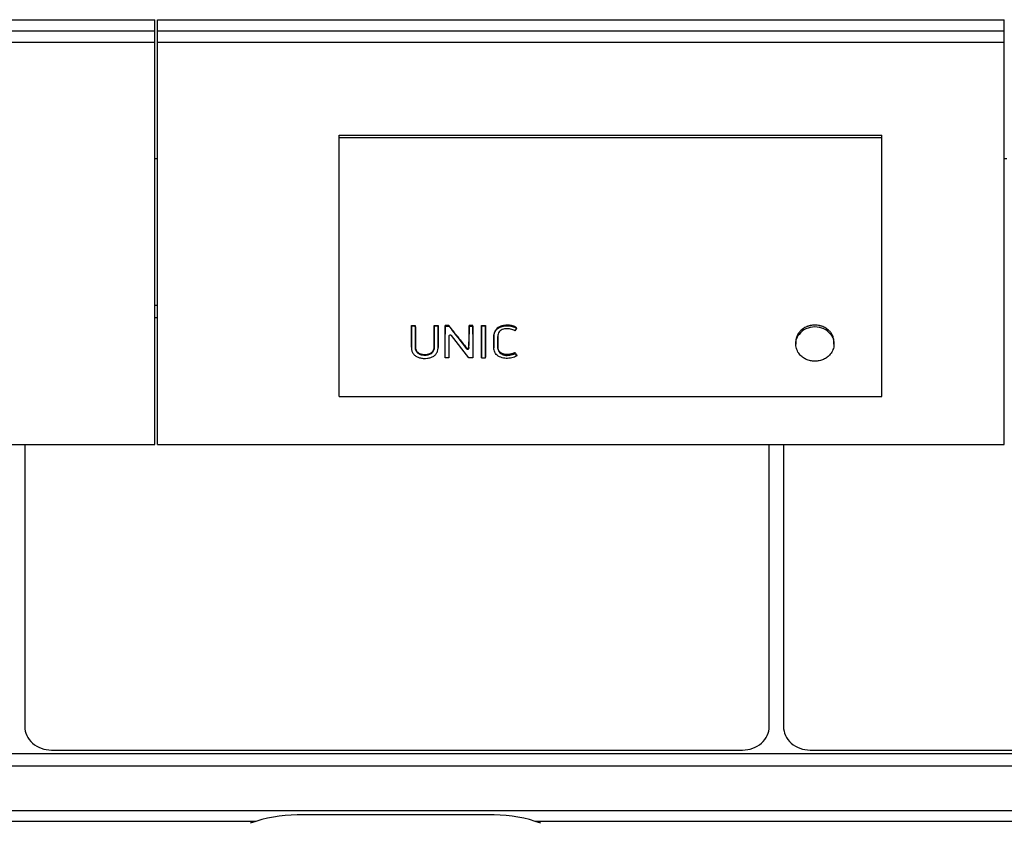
# Model space of a CAD drawing. Header units: inches. Extents: x 0 to 23760, y -13 to 16800.
# Tile 264 of 280: x 20315 to 21042, y 12978 to 13570. Entities that reach past the tile are written whole.
import ezdxf

# ---------------------------------------------------------------- set-up
doc = ezdxf.new("R2010")
doc.units = ezdxf.units.IN
doc.layers.add('1', color=7, linetype='Continuous', true_color=0xffffff)
doc.layers.add('254', color=7, linetype='Continuous', true_color=0xffffff)

msp = doc.modelspace()

# ---------------------------------------------------------------- linework, layer by layer
at = {"layer": '1', "color": 2, "linetype": 'Continuous', "lineweight": 25}
for p, q in [((20550.93, 13485.248), (20951.43, 13485.248)), ((20550.93, 13483.646), (20550.93, 13485.248)), ((20550.93, 13483.646), (20951.43, 13483.646)), ((20550.93, 13292.485), (20550.93, 13483.646)), ((20951.43, 13483.646), (20951.43, 13485.248)), ((20951.43, 13292.485), (20951.43, 13483.646)), ((20414.916, 13468.107), (20416.908, 13468.107)), ((21041.913, 13468.107), (21043.905, 13468.107)), ((20416.921, 13359.651), (20414.921, 13359.651)), ((20416.921, 13350.416), (20414.921, 13350.416)), ((20604.391, 13344.766), (20607.192, 13344.766)), ((20604.391, 13344.325), (20604.391, 13344.766)), ((20607.192, 13344.325), (20604.391, 13344.325)), ((20607.192, 13344.325), (20607.192, 13344.766)), ((20621.155, 13344.766), (20623.956, 13344.766)), ((20621.155, 13344.325), (20621.155, 13344.766)), ((20623.956, 13344.325), (20621.155, 13344.325)), ((20623.956, 13344.325), (20623.956, 13344.766)), ((20632.024, 13344.766), (20629.181, 13344.766)), ((20629.181, 13344.325), (20629.181, 13344.766)), ((20629.181, 13344.325), (20632.024, 13344.325)), ((20632.024, 13344.325), (20632.024, 13344.766)), ((20649.637, 13344.766), (20646.837, 13344.766)), ((20646.837, 13344.325), (20646.837, 13344.766)), ((20646.837, 13344.325), (20649.637, 13344.325)), ((20649.637, 13344.325), (20649.637, 13344.766)), ((20656.11, 13344.766), (20658.911, 13344.766)), ((20656.11, 13344.325), (20656.11, 13344.766)), ((20658.911, 13344.325), (20656.11, 13344.325)), ((20658.911, 13344.325), (20658.911, 13344.766)), ((20681.981, 13342.799), (20681.981, 13343.244)), ((20623.989, 13328.127), (20623.968, 13337.92)), ((20629.133, 13320.874), (20629.168, 13337.92)), ((20631.995, 13336.991), (20632.029, 13320.874)), ((20646.737, 13320.874), (20633.819, 13337.483)), ((20646.804, 13328.132), (20646.825, 13337.92)), ((20649.649, 13337.92), (20649.685, 13320.874)), ((20656.098, 13337.92), (20656.063, 13320.874)), ((20658.959, 13320.874), (20658.923, 13337.92)), ((20604.356, 13328.941), (20604.356, 13328.394)), ((20638.578, 13335.884), (20644.976, 13327.649)), ((20665.174, 13328.848), (20665.174, 13328.3)), ((20668.036, 13329.62), (20668.036, 13330.156)), ((20888.015, 13332.802), (20888.015, 13331.171)), ((20916.208, 13331.171), (20916.208, 13332.801)), ((20623.989, 13328.11), (20623.989, 13328.127)), ((20629.133, 13320.874), (20629.133, 13321.518)), ((20632.029, 13320.874), (20632.029, 13321.518)), ((20649.685, 13320.874), (20649.685, 13321.518)), ((20656.063, 13320.874), (20656.063, 13321.518)), ((20658.959, 13320.874), (20658.959, 13321.518)), ((20680.75, 13324.289), (20680.75, 13324.885)), ((20680.75, 13324.289), (20682.077, 13322.437)), ((20682.077, 13322.437), (20682.077, 13323.059)), ((20632.029, 13320.874), (20629.133, 13320.874)), ((20649.685, 13320.874), (20646.737, 13320.874)), ((20656.063, 13320.874), (20658.959, 13320.874)), ((20550.93, 13292.485), (20951.43, 13292.485)), ((20318.93, 13256.931), (20318.93, 13049.064)), ((20868.406, 13049.064), (20868.406, 13256.931)), ((20878.93, 13256.931), (20878.93, 13049.064)), ((20338.668, 13031.557), (20848.668, 13031.557)), ((20898.668, 13031.557), (21408.668, 13031.557)), ((16930.744, 13029.045), (21692.668, 13029.045)), ((16930.744, 13019.91), (21692.668, 13019.91)), ((16930.744, 12986.999), (21692.668, 12986.999)), ((20665.331, 12983.729), (20520.006, 12983.729)), ((20135.56, 12979.015), (20489.663, 12979.015)), ((20695.585, 12979.015), (21049.688, 12979.015))]:
    msp.add_line(p, q, dxfattribs=at)
at = {"layer": '1', "color": 110, "linetype": 'Continuous', "lineweight": 13}
for p, q in [((20674.794, 13344.635), (20674.794, 13345.075)), ((20604.379, 13337.92), (20604.379, 13338.386)), ((20607.204, 13337.92), (20607.204, 13338.386)), ((20621.143, 13337.92), (20621.143, 13338.386)), ((20623.968, 13337.92), (20623.968, 13338.386)), ((20629.168, 13337.92), (20629.168, 13338.386)), ((20631.995, 13336.991), (20631.995, 13336.993)), ((20638.578, 13335.884), (20638.578, 13336.364)), ((20646.825, 13337.92), (20646.825, 13338.386)), ((20649.649, 13337.92), (20649.649, 13338.386)), ((20656.098, 13337.92), (20656.098, 13338.386)), ((20658.923, 13337.92), (20658.923, 13338.386)), ((20665.215, 13337.663), (20665.215, 13338.131)), ((20890.445, 13339.729), (20890.445, 13338.274)), ((20913.779, 13339.729), (20913.779, 13338.274)), ((20623.989, 13328.127), (20623.989, 13328.676)), ((20646.804, 13328.132), (20646.804, 13328.682)), ((20644.976, 13327.649), (20644.976, 13328.204))]:
    msp.add_line(p, q, dxfattribs=at)
at = {"layer": '1', "color": 2, "linetype": 'Continuous', "lineweight": 25}
for centre, start, end in [((20520.006, 12883.991), 90, 110.300866), ((20665.331, 12883.991), 69.699134, 90)]:
    msp.add_arc(centre, 99.738, start, end, dxfattribs=at)
for centre, major_axis, ratio, start_param, end_param in [((20902.112, 13331.328), (-14.051, 0), 0.8870108, 3.7326986, 5.6920794), ((20623.946, 13936.724), (-1.906, 1196.021), 0.0008995, 2.0947098, 2.1041121), ((20629.191, 13939.55), (1.91, 1199.536), 0.0009005, 4.1711182, 4.1874471), ((20632.997, 13336.983), (-1.001, 0.044), 0.8870641, 3.788573, 6.3244483), ((20631.971, 13939.472), (-1.91, 1199.438), 0.0009005, 2.0965989, 2.1120393), ((20628.714, 13939.922), (-759.054, 1185.869), 0.2418632, 1.9442311, 1.9521172), ((20646.847, 13937.912), (1.908, 1197.495), 0.0008999, 4.1786536, 4.1880413), ((20649.627, 13939.948), (-1.91, 1200.028), 0.0009007, 2.0958834, 2.1122069), ((20656.121, 13939.552), (1.91, 1199.538), 0.0009005, 4.1711176, 4.1874465), ((20658.901, 13940.079), (-1.91, 1200.191), 0.0009007, 2.0959311, 2.1122529), ((20645.803, 13328.14), (-1.001, 0.027), 0.8769779, 0.6237267, 3.1630783), ((20663.191, 13944.835), (-697.9, 1194.948), 0.23382, 1.974962, 1.976728), ((20338.668, 13049.064), (19.738, 0), 0.8870108, 3.1415924, 4.7123892), ((20848.668, 13049.064), (19.738, 0), 0.8870108, 4.7123888, 6.2831855), ((20898.668, 13049.064), (19.738, 0), 0.8870108, 3.1415924, 4.7123892)]:
    msp.add_ellipse(centre, major_axis=major_axis, ratio=ratio, start_param=start_param, end_param=end_param, dxfattribs=at)
for points in [[(20604.379, 13338.386), (20604.383, 13340.509), (20604.387, 13342.636), (20604.391, 13344.766)], [(20607.192, 13344.766), (20607.195, 13342.636), (20607.199, 13340.509), (20607.204, 13338.386)], [(20621.143, 13338.386), (20621.147, 13340.509), (20621.151, 13342.636), (20621.155, 13344.766)], [(20623.956, 13344.766), (20623.96, 13342.636), (20623.963, 13340.509), (20623.968, 13338.386)], [(20629.181, 13344.766), (20629.177, 13342.636), (20629.173, 13340.509), (20629.168, 13338.386)], [(20646.837, 13344.766), (20646.833, 13342.636), (20646.829, 13340.509), (20646.825, 13338.386)], [(20649.649, 13338.386), (20649.645, 13340.509), (20649.641, 13342.636), (20649.637, 13344.766)], [(20656.098, 13338.386), (20656.103, 13340.509), (20656.107, 13342.636), (20656.11, 13344.766)], [(20658.911, 13344.766), (20658.915, 13342.636), (20658.919, 13340.509), (20658.923, 13338.386)], [(20680.63, 13340.96), (20679.686, 13341.557), (20678.628, 13341.933), (20677.509, 13342.188)]]:
    msp.add_open_spline(points, degree=3, dxfattribs=at)
for points, knots in [([(20604.391, 13344.325), (20604.39, 13343.745), (20604.389, 13343.164), (20604.385, 13341.029), (20604.382, 13339.475), (20604.379, 13337.92)], [0, 0, 0, 0, 0.2717687, 0.2717687, 1, 1, 1, 1]), ([(20607.204, 13337.92), (20607.202, 13338.5), (20607.201, 13339.08), (20607.197, 13341.215), (20607.194, 13342.77), (20607.192, 13344.325)], [0, 0, 0, 0, 0.2717687, 0.2717687, 1, 1, 1, 1]), ([(20621.155, 13344.325), (20621.154, 13343.745), (20621.153, 13343.164), (20621.149, 13341.029), (20621.146, 13339.475), (20621.143, 13337.92)], [0, 0, 0, 0, 0.2717687, 0.2717687, 1, 1, 1, 1]), ([(20623.968, 13337.92), (20623.967, 13338.5), (20623.966, 13339.08), (20623.961, 13341.215), (20623.959, 13342.77), (20623.956, 13344.325)], [0, 0, 0, 0, 0.2717687, 0.2717687, 1, 1, 1, 1]), ([(20629.168, 13337.92), (20629.172, 13339.475), (20629.175, 13341.029), (20629.178, 13343.164), (20629.179, 13343.745), (20629.181, 13344.325)], [0, 0, 0, 0, 0.7282313, 0.7282313, 1, 1, 1, 1]), ([(20638.578, 13336.364), (20637.485, 13337.761), (20636.393, 13339.159), (20634.209, 13341.96), (20633.116, 13343.362), (20632.024, 13344.766)], [0, 0, 0, 0, 0.5, 0.5, 1, 1, 1, 1]), ([(20632.024, 13344.325), (20633.089, 13342.954), (20634.153, 13341.582), (20635.965, 13339.249), (20636.711, 13338.288), (20637.831, 13336.846), (20638.205, 13336.365), (20638.578, 13335.884)], [0, 0, 0, 0, 0.4873931, 0.4873931, 0.829131, 0.829131, 1, 1, 1, 1]), ([(20646.825, 13337.92), (20646.828, 13339.475), (20646.831, 13341.029), (20646.834, 13343.164), (20646.836, 13343.745), (20646.837, 13344.325)], [0, 0, 0, 0, 0.7282313, 0.7282313, 1, 1, 1, 1]), ([(20649.637, 13344.325), (20649.64, 13342.77), (20649.643, 13341.215), (20649.647, 13339.08), (20649.648, 13338.5), (20649.649, 13337.92)], [0, 0, 0, 0, 0.7282313, 0.7282313, 1, 1, 1, 1]), ([(20656.11, 13344.325), (20656.109, 13343.745), (20656.108, 13343.164), (20656.104, 13341.029), (20656.102, 13339.475), (20656.098, 13337.92)], [0, 0, 0, 0, 0.2717687, 0.2717687, 1, 1, 1, 1]), ([(20658.923, 13337.92), (20658.922, 13338.5), (20658.921, 13339.08), (20658.917, 13341.215), (20658.914, 13342.77), (20658.911, 13344.325)], [0, 0, 0, 0, 0.2717687, 0.2717687, 1, 1, 1, 1]), ([(20674.794, 13345.075), (20674.215, 13345.075), (20673.643, 13345.04), (20672.511, 13344.896), (20671.952, 13344.786), (20671.331, 13344.617), (20671.262, 13344.598), (20671.125, 13344.558), (20670.92, 13344.497), (20670.45, 13344.34), (20670.06, 13344.185), (20669.552, 13343.957), (20669.305, 13343.832), (20668.943, 13343.629), (20668.823, 13343.559), (20668.647, 13343.449), (20668.589, 13343.412), (20668.473, 13343.336), (20668.416, 13343.297), (20667.908, 13342.946), (20667.499, 13342.6), (20666.948, 13342.03), (20666.775, 13341.832), (20666.573, 13341.573), (20666.533, 13341.521), (20666.454, 13341.416), (20666.416, 13341.362), (20666.303, 13341.202), (20666.231, 13341.093), (20666.024, 13340.765), (20665.9, 13340.542), (20665.681, 13340.085), (20665.586, 13339.851), (20665.468, 13339.492), (20665.433, 13339.372), (20665.385, 13339.188), (20665.37, 13339.127), (20665.342, 13339.003), (20665.277, 13338.694), (20665.235, 13338.382), (20665.215, 13338.131)], [0, 0, 0, 0, 0.125, 0.125, 0.25, 0.25, 0.265625, 0.265625, 0.28125, 0.3125, 0.375, 0.375, 0.4375, 0.4375, 0.46875, 0.46875, 0.484375, 0.484375, 0.5, 0.5, 0.625, 0.625, 0.6875, 0.6875, 0.703125, 0.703125, 0.71875, 0.71875, 0.75, 0.75, 0.8125, 0.8125, 0.875, 0.875, 0.90625, 0.90625, 0.921875, 0.921875, 0.9375, 1, 1, 1, 1]), ([(20665.215, 13337.663), (20665.255, 13338.167), (20665.348, 13338.662), (20665.663, 13339.631), (20665.889, 13340.095), (20666.437, 13340.97), (20666.763, 13341.389), (20667.502, 13342.156), (20667.912, 13342.503), (20668.811, 13343.126), (20669.301, 13343.401), (20670.318, 13343.858), (20670.85, 13344.045), (20672.505, 13344.496), (20673.638, 13344.635), (20674.794, 13344.635)], [0, 0, 0, 0, 0.125, 0.125, 0.25, 0.25, 0.375, 0.375, 0.5, 0.5, 0.625, 0.625, 0.75, 0.75, 1, 1, 1, 1]), ([(20681.981, 13343.244), (20681.467, 13343.574), (20680.921, 13343.858), (20680.271, 13344.125), (20680.199, 13344.154), (20680.053, 13344.21), (20679.98, 13344.237), (20679.76, 13344.317), (20679.612, 13344.366), (20679.166, 13344.507), (20678.865, 13344.589), (20678.256, 13344.732), (20677.949, 13344.793), (20677.483, 13344.872), (20677.248, 13344.908), (20677.013, 13344.938), (20676.855, 13344.958), (20676.776, 13344.967), (20676.381, 13345.009), (20676.064, 13345.034), (20675.43, 13345.067), (20675.112, 13345.075), (20674.794, 13345.075)], [0, 0, 0, 0, 0.25, 0.25, 0.28125, 0.28125, 0.3125, 0.3125, 0.375, 0.375, 0.5, 0.5, 0.625, 0.625, 0.6875, 0.71875, 0.71875, 0.75, 0.75, 0.875, 0.875, 1, 1, 1, 1]), ([(20674.794, 13344.635), (20676.068, 13344.635), (20677.34, 13344.507), (20679.181, 13344.073), (20679.784, 13343.885), (20680.925, 13343.412), (20681.467, 13343.13), (20681.981, 13342.799)], [0, 0, 0, 0, 0.5, 0.5, 0.75, 0.75, 1, 1, 1, 1]), ([(20913.779, 13339.729), (20913.617, 13339.937), (20913.282, 13340.343), (20912.921, 13340.728), (20912.36, 13341.289), (20911.961, 13341.643), (20911.324, 13342.143), (20911.106, 13342.304), (20910.768, 13342.538), (20910.654, 13342.615), (20910.423, 13342.765), (20910.306, 13342.839), (20909.717, 13343.198), (20909.229, 13343.458), (20908.222, 13343.925), (20907.702, 13344.131), (20906.899, 13344.401), (20906.628, 13344.483), (20906.283, 13344.578), (20906.214, 13344.597), (20906.075, 13344.633), (20905.868, 13344.685), (20905.659, 13344.734), (20904.963, 13344.885), (20904.401, 13344.975), (20903.268, 13345.097), (20902.697, 13345.128), (20901.977, 13345.129), (20901.833, 13345.127), (20901.616, 13345.121), (20901.544, 13345.119), (20901.399, 13345.113), (20901.039, 13345.096), (20900.682, 13345.068), (20899.83, 13344.977), (20899.268, 13344.886), (20898.437, 13344.706), (20897.886, 13344.571), (20897.342, 13344.406), (20897.005, 13344.294), (20896.937, 13344.271), (20896.803, 13344.224), (20896.603, 13344.152), (20896.406, 13344.077), (20896.014, 13343.922), (20895.758, 13343.812), (20895.001, 13343.462), (20894.515, 13343.203), (20893.812, 13342.775), (20893.582, 13342.626), (20893.245, 13342.392), (20893.133, 13342.313), (20892.968, 13342.191), (20892.913, 13342.15), (20892.804, 13342.068), (20892.75, 13342.026), (20892.269, 13341.649), (20891.867, 13341.293), (20891.304, 13340.729), (20890.942, 13340.343), (20890.606, 13339.937), (20890.445, 13339.729)], [0, 0, 0, 0, 0.03125, 0.0625, 0.0625, 0.125, 0.125, 0.15625, 0.15625, 0.171875, 0.171875, 0.1875, 0.1875, 0.25, 0.25, 0.3125, 0.3125, 0.34375, 0.34375, 0.3515625, 0.3515625, 0.359375, 0.375, 0.375, 0.4375, 0.4375, 0.5, 0.5, 0.515625, 0.515625, 0.5234375, 0.5234375, 0.53125, 0.5625, 0.5625, 0.625, 0.625, 0.65625, 0.6875, 0.6875, 0.6953125, 0.6953125, 0.703125, 0.71875, 0.71875, 0.75, 0.75, 0.8125, 0.8125, 0.84375, 0.84375, 0.859375, 0.859375, 0.8671875, 0.8671875, 0.875, 0.875, 0.9375, 0.9375, 0.96875, 1, 1, 1, 1]), ([(20604.379, 13337.92), (20604.373, 13335.008), (20604.366, 13332.097), (20604.359, 13328.458), (20604.33, 13327.73), (20604.545, 13326.277), (20604.781, 13325.545), (20605.522, 13324.199), (20606.008, 13323.583), (20607.186, 13322.515), (20607.881, 13322.061), (20609.371, 13321.349), (20610.184, 13321.084), (20611.823, 13320.716), (20612.661, 13320.61), (20614.371, 13320.541), (20615.223, 13320.574), (20616.899, 13320.791), (20617.736, 13320.978), (20619.323, 13321.522), (20620.082, 13321.883), (20621.442, 13322.781), (20622.045, 13323.32), (20623.021, 13324.539), (20623.4, 13325.199), (20623.889, 13326.64), (20623.99, 13327.377), (20623.989, 13328.127)], [0, 0, 0, 0, 0.25, 0.25, 0.3125, 0.3125, 0.375, 0.375, 0.4375, 0.4375, 0.5, 0.5, 0.5625, 0.5625, 0.625, 0.625, 0.6875, 0.6875, 0.75, 0.75, 0.8125, 0.8125, 0.875, 0.875, 0.9375, 0.9375, 1, 1, 1, 1]), ([(20604.356, 13328.941), (20604.356, 13329.16), (20604.359, 13329.38), (20604.36, 13329.69), (20604.36, 13329.781), (20604.361, 13329.964), (20604.361, 13330.238), (20604.363, 13330.878), (20604.365, 13332.157), (20604.368, 13333.255), (20604.372, 13335.452), (20604.376, 13336.918), (20604.379, 13338.386)], [0, 0, 0, 0, 0.0698215, 0.0698215, 0.0988896, 0.0988896, 0.1279577, 0.1860938, 0.3023661, 0.5349108, 0.5349108, 1, 1, 1, 1]), ([(20607.204, 13338.386), (20607.207, 13336.825), (20607.212, 13334.485), (20607.218, 13331.761), (20607.22, 13330.595), (20607.221, 13330.158), (20607.221, 13330.109), (20607.221, 13330.012), (20607.221, 13329.866), (20607.219, 13329.526), (20607.22, 13329.235), (20607.228, 13328.992), (20607.23, 13328.944), (20607.234, 13328.847), (20607.243, 13328.702), (20607.255, 13328.557), (20607.287, 13328.269), (20607.316, 13328.078), (20607.393, 13327.698), (20607.441, 13327.51), (20607.515, 13327.276), (20607.53, 13327.23), (20607.562, 13327.137), (20607.579, 13327.09), (20607.631, 13326.952), (20607.669, 13326.86), (20607.749, 13326.68), (20607.792, 13326.592), (20607.883, 13326.416), (20607.931, 13326.33), (20608.083, 13326.074), (20608.195, 13325.909), (20608.379, 13325.668), (20608.444, 13325.589), (20608.545, 13325.472), (20608.579, 13325.434), (20608.65, 13325.358), (20608.685, 13325.32), (20608.867, 13325.135), (20609.022, 13324.995), (20609.348, 13324.735), (20609.52, 13324.613), (20609.792, 13324.444), (20609.885, 13324.39), (20610.027, 13324.312), (20610.075, 13324.287), (20610.172, 13324.237), (20610.221, 13324.212), (20610.467, 13324.093), (20610.668, 13324.008), (20611.08, 13323.855), (20611.29, 13323.788), (20611.612, 13323.7), (20611.72, 13323.673), (20611.883, 13323.635), (20611.938, 13323.623), (20612.048, 13323.599), (20612.102, 13323.588), (20612.377, 13323.534), (20612.597, 13323.499), (20613.039, 13323.443), (20613.483, 13323.401), (20613.929, 13323.388), (20614.376, 13323.388), (20614.6, 13323.395), (20614.882, 13323.413), (20614.938, 13323.417), (20615.05, 13323.427), (20615.218, 13323.442), (20615.385, 13323.461), (20615.717, 13323.504), (20615.936, 13323.541), (20616.369, 13323.628), (20616.583, 13323.679), (20616.848, 13323.752), (20616.901, 13323.767), (20617.006, 13323.799), (20617.058, 13323.815), (20617.215, 13323.865), (20617.423, 13323.937), (20617.627, 13324.019), (20617.779, 13324.084), (20617.83, 13324.106), (20617.93, 13324.152), (20617.98, 13324.175), (20618.225, 13324.294), (20618.415, 13324.399), (20618.778, 13324.624), (20618.952, 13324.745), (20619.202, 13324.942), (20619.283, 13325.009), (20619.381, 13325.097), (20619.401, 13325.115), (20619.44, 13325.151), (20619.497, 13325.204), (20619.553, 13325.259), (20619.736, 13325.444), (20619.872, 13325.598), (20620.06, 13325.838), (20620.12, 13325.919), (20620.235, 13326.085), (20620.318, 13326.212), (20620.395, 13326.341), (20620.445, 13326.429), (20620.469, 13326.473), (20620.54, 13326.606), (20620.585, 13326.695), (20620.668, 13326.876), (20620.707, 13326.966), (20620.778, 13327.15), (20620.811, 13327.242), (20620.902, 13327.521), (20620.951, 13327.709), (20621.011, 13327.996), (20621.028, 13328.092), (20621.058, 13328.286), (20621.096, 13328.576), (20621.115, 13328.866), (20621.122, 13329.109), (20621.123, 13329.157), (20621.124, 13329.254), (20621.124, 13329.302), (20621.124, 13329.448), (20621.125, 13329.738), (20621.128, 13330.417), (20621.132, 13331.775), (20621.137, 13334.493), (20621.14, 13336.828), (20621.143, 13338.386)], [0, 0, 0, 0, 0.125, 0.1875, 0.21875, 0.21875, 0.2226563, 0.2226563, 0.2265625, 0.234375, 0.25, 0.25, 0.2539063, 0.2539063, 0.2578125, 0.265625, 0.265625, 0.28125, 0.28125, 0.296875, 0.296875, 0.3007813, 0.3007813, 0.3046875, 0.3046875, 0.3125, 0.3125, 0.3203125, 0.3203125, 0.328125, 0.328125, 0.34375, 0.34375, 0.3515625, 0.3515625, 0.3554688, 0.3554688, 0.359375, 0.359375, 0.375, 0.375, 0.390625, 0.390625, 0.3984375, 0.3984375, 0.4023438, 0.4023438, 0.40625, 0.40625, 0.421875, 0.421875, 0.4375, 0.4375, 0.4453125, 0.4453125, 0.4492188, 0.4492188, 0.453125, 0.453125, 0.46875, 0.46875, 0.484375, 0.5, 0.5, 0.515625, 0.515625, 0.5195313, 0.5195313, 0.5234375, 0.53125, 0.53125, 0.546875, 0.546875, 0.5625, 0.5625, 0.5664063, 0.5664063, 0.5703125, 0.5703125, 0.578125, 0.5859375, 0.5859375, 0.5898438, 0.5898438, 0.59375, 0.59375, 0.609375, 0.609375, 0.625, 0.625, 0.6328125, 0.6328125, 0.6347656, 0.6347656, 0.6367188, 0.640625, 0.640625, 0.65625, 0.65625, 0.6640625, 0.6640625, 0.671875, 0.6757813, 0.6757813, 0.6796875, 0.6796875, 0.6875, 0.6875, 0.6953125, 0.6953125, 0.703125, 0.703125, 0.71875, 0.71875, 0.7265625, 0.7265625, 0.734375, 0.75, 0.75, 0.7539063, 0.7539063, 0.7578125, 0.7578125, 0.765625, 0.78125, 0.8125, 0.875, 1, 1, 1, 1]), ([(20621.143, 13337.92), (20621.137, 13334.853), (20621.135, 13331.787), (20621.122, 13328.337), (20621.096, 13327.954), (20620.971, 13327.19), (20620.869, 13326.804), (20620.569, 13326.057), (20620.376, 13325.702), (20619.903, 13325.03), (20619.621, 13324.713), (20618.669, 13323.88), (20617.874, 13323.458), (20616.167, 13322.927), (20615.249, 13322.791), (20613.449, 13322.756), (20612.536, 13322.854), (20610.801, 13323.294), (20609.971, 13323.664), (20608.953, 13324.445), (20608.646, 13324.747), (20608.132, 13325.396), (20607.918, 13325.746), (20607.406, 13326.852), (20607.257, 13327.642), (20607.214, 13328.828), (20607.222, 13329.223), (20607.22, 13330.014), (20607.218, 13331.2), (20607.212, 13333.967), (20607.207, 13336.339), (20607.204, 13337.92)], [0, 0, 0, 0, 0.25, 0.25, 0.28125, 0.28125, 0.3125, 0.3125, 0.34375, 0.34375, 0.375, 0.375, 0.4375, 0.4375, 0.5, 0.5, 0.5625, 0.5625, 0.625, 0.625, 0.65625, 0.65625, 0.6875, 0.6875, 0.75, 0.75, 0.78125, 0.78125, 0.8125, 0.875, 1, 1, 1, 1]), ([(20682.077, 13322.437), (20681.514, 13322.083), (20680.9, 13321.796), (20679.646, 13321.31), (20679.001, 13321.106), (20677.666, 13320.794), (20676.982, 13320.689), (20675.614, 13320.567), (20674.926, 13320.547), (20673.541, 13320.601), (20672.858, 13320.68), (20671.518, 13320.947), (20670.853, 13321.136), (20668.965, 13321.865), (20667.823, 13322.592), (20666.532, 13324.001), (20666.17, 13324.521), (20665.605, 13325.611), (20665.408, 13326.199), (20665.241, 13327.087), (20665.205, 13327.385), (20665.17, 13327.987), (20665.174, 13328.29), (20665.176, 13329.197), (20665.179, 13331.011), (20665.185, 13333.43), (20665.189, 13335.547), (20665.191, 13336.454), (20665.192, 13337.059), (20665.191, 13337.362), (20665.215, 13337.663)], [0, 0, 0, 0, 0.0625, 0.0625, 0.125, 0.125, 0.1875, 0.1875, 0.25, 0.25, 0.3125, 0.3125, 0.375, 0.375, 0.5, 0.5, 0.5625, 0.5625, 0.625, 0.625, 0.65625, 0.65625, 0.6875, 0.6875, 0.75, 0.875, 0.9375, 0.96875, 0.96875, 1, 1, 1, 1]), ([(20665.215, 13338.131), (20665.191, 13337.833), (20665.192, 13337.534), (20665.191, 13336.937), (20665.19, 13336.639), (20665.188, 13335.743), (20665.185, 13333.954), (20665.181, 13332.167), (20665.177, 13330.381), (20665.176, 13329.787), (20665.174, 13329.118), (20665.174, 13329.044), (20665.174, 13328.931), (20665.174, 13328.893), (20665.174, 13328.854)], [0, 0, 0, 0, 0.0963484, 0.0963484, 0.1926968, 0.1926968, 0.3853936, 0.7707872, 0.7707872, 0.963484, 0.963484, 0.9875711, 0.9875711, 1, 1, 1, 1]), ([(20670.599, 13341.395), (20670.05, 13341.048), (20669.567, 13340.614), (20668.808, 13339.639), (20668.51, 13339.094), (20668.137, 13337.963), (20668.05, 13337.367), (20668.017, 13336.481), (20668.023, 13336.185), (20668.024, 13335.594), (20668.027, 13334.117), (20668.031, 13332.048), (20668.035, 13330.274), (20668.037, 13329.092), (20668.019, 13328.498), (20668.164, 13327.331), (20668.317, 13326.748), (20668.835, 13325.664), (20669.188, 13325.15), (20670.055, 13324.258), (20670.584, 13323.881), (20671.747, 13323.287), (20672.382, 13323.08), (20673.698, 13322.81), (20674.365, 13322.759), (20675.713, 13322.792), (20676.385, 13322.86), (20677.695, 13323.079), (20678.34, 13323.224), (20679.591, 13323.657), (20680.196, 13323.943), (20680.75, 13324.289)], [0, 0, 0, 0, 0.0625, 0.0625, 0.125, 0.125, 0.1875, 0.1875, 0.21875, 0.21875, 0.25, 0.375, 0.4375, 0.4375, 0.5, 0.5, 0.5625, 0.5625, 0.625, 0.625, 0.6875, 0.6875, 0.75, 0.75, 0.8125, 0.8125, 0.875, 0.875, 0.9375, 0.9375, 1, 1, 1, 1]), ([(20680.75, 13324.885), (20680.612, 13324.799), (20680.471, 13324.718), (20680.185, 13324.564), (20679.894, 13324.418), (20679.445, 13324.222), (20679.136, 13324.106), (20678.823, 13323.999), (20678.665, 13323.949), (20678.423, 13323.88), (20678.342, 13323.858), (20678.179, 13323.816), (20678.098, 13323.796), (20677.689, 13323.699), (20677.36, 13323.636), (20676.7, 13323.527), (20676.369, 13323.484), (20675.869, 13323.436), (20675.702, 13323.423), (20675.367, 13323.403), (20675.199, 13323.396), (20674.863, 13323.388), (20674.694, 13323.388), (20674.439, 13323.395), (20674.354, 13323.399), (20674.184, 13323.408), (20674.099, 13323.414), (20673.844, 13323.435), (20673.676, 13323.454), (20673.341, 13323.502), (20673.175, 13323.531), (20672.847, 13323.599), (20672.684, 13323.637), (20672.36, 13323.723), (20672.2, 13323.772), (20672.001, 13323.839), (20671.962, 13323.853), (20671.883, 13323.881), (20671.843, 13323.895), (20671.726, 13323.939), (20671.572, 13324.001), (20671.421, 13324.067), (20671.273, 13324.136), (20671.199, 13324.172), (20670.982, 13324.283), (20670.841, 13324.362), (20670.566, 13324.529), (20670.433, 13324.618), (20670.238, 13324.758), (20670.143, 13324.831), (20670.049, 13324.906), (20669.988, 13324.957), (20669.957, 13324.983), (20669.867, 13325.061), (20669.808, 13325.114), (20669.694, 13325.222), (20669.638, 13325.277), (20669.476, 13325.445), (20669.374, 13325.56), (20669.18, 13325.798), (20669.088, 13325.92), (20668.959, 13326.108), (20668.896, 13326.204), (20668.836, 13326.301), (20668.797, 13326.366), (20668.778, 13326.399), (20668.721, 13326.497), (20668.685, 13326.564), (20668.615, 13326.697), (20668.582, 13326.764), (20668.487, 13326.967), (20668.431, 13327.104), (20668.33, 13327.381), (20668.286, 13327.522), (20668.209, 13327.806), (20668.177, 13327.949), (20668.143, 13328.13), (20668.136, 13328.167), (20668.124, 13328.239), (20668.118, 13328.275), (20668.102, 13328.384), (20668.092, 13328.457), (20668.051, 13328.82), (20668.04, 13329.111), (20668.035, 13329.548), (20668.035, 13329.694), (20668.036, 13329.912), (20668.036, 13330.021), (20668.036, 13330.13), (20668.036, 13330.203), (20668.036, 13330.24), (20668.035, 13330.859), (20668.031, 13332.607), (20668.027, 13334.504), (20668.024, 13335.892), (20668.024, 13336.111), (20668.023, 13336.258), (20668.023, 13336.331), (20668.023, 13336.545), (20668.021, 13336.686), (20668.021, 13336.827)], [0, 0, 0, 0, 0.0196213, 0.0196213, 0.0392426, 0.0588639, 0.0784852, 0.0784852, 0.0981065, 0.0981065, 0.1079172, 0.1079172, 0.1177279, 0.1177279, 0.1569705, 0.1569705, 0.1962131, 0.1962131, 0.2158344, 0.2158344, 0.2354557, 0.2354557, 0.255077, 0.255077, 0.2648877, 0.2648877, 0.2746983, 0.2746983, 0.2943196, 0.2943196, 0.3139409, 0.3139409, 0.3335622, 0.3335622, 0.3531836, 0.3531836, 0.3580889, 0.3580889, 0.3629942, 0.3629942, 0.3728049, 0.3826155, 0.3826155, 0.3924262, 0.3924262, 0.4120475, 0.4120475, 0.4316688, 0.4316688, 0.4414794, 0.4463848, 0.4463848, 0.4512901, 0.4512901, 0.4611008, 0.4611008, 0.4709114, 0.4709114, 0.4905327, 0.4905327, 0.510154, 0.510154, 0.5199647, 0.52487, 0.52487, 0.5297753, 0.5297753, 0.539586, 0.539586, 0.5493966, 0.5493966, 0.569018, 0.569018, 0.5886393, 0.5886393, 0.6082606, 0.6082606, 0.6131659, 0.6131659, 0.6180712, 0.6180712, 0.6278819, 0.6278819, 0.6671245, 0.6671245, 0.6867458, 0.6867458, 0.6965565, 0.7014618, 0.7014618, 0.7063671, 0.7063671, 0.7848523, 0.9418228, 0.9614441, 0.9712548, 0.9712548, 0.9810654, 0.9810654, 1, 1, 1, 1]), ([(20677.509, 13342.188), (20676.34, 13342.454), (20675.123, 13342.573), (20673.346, 13342.405), (20672.752, 13342.29), (20671.622, 13341.942), (20671.091, 13341.704), (20670.599, 13341.395)], [0, 0, 0, 0, 0.5, 0.5, 0.75, 0.75, 1, 1, 1, 1]), ([(20681.981, 13342.799), (20681.889, 13342.675), (20681.798, 13342.551), (20681.348, 13341.938), (20680.989, 13341.449), (20680.63, 13340.96)], [0, 0, 0, 0, 0.202463, 0.202463, 1, 1, 1, 1]), ([(20890.784, 13323.588), (20889.916, 13324.652), (20889.242, 13325.816), (20888.538, 13327.677), (20888.358, 13328.308), (20888.105, 13329.59), (20888.033, 13330.247), (20887.987, 13332.202), (20888.177, 13333.491), (20889.002, 13336.008), (20889.619, 13337.183), (20890.445, 13338.274)], [0, 0, 0, 0, 0.25, 0.25, 0.375, 0.375, 0.5, 0.5, 0.75, 0.75, 1, 1, 1, 1]), ([(20890.445, 13339.729), (20889.619, 13338.662), (20889.002, 13337.515), (20888.564, 13336.214), (20888.539, 13336.137), (20888.491, 13335.982), (20888.468, 13335.905), (20888.4, 13335.672), (20888.359, 13335.516), (20888.246, 13335.049), (20888.184, 13334.737), (20888.055, 13333.882), (20888.014, 13333.337), (20888.015, 13332.79)], [0, 0, 0, 0, 0.5174644, 0.5174644, 0.549806, 0.549806, 0.5821475, 0.5821475, 0.6468305, 0.6468305, 0.7761966, 0.7761966, 1, 1, 1, 1]), ([(20913.779, 13338.274), (20914.604, 13337.183), (20915.221, 13336.008), (20916.047, 13333.491), (20916.236, 13332.202), (20916.19, 13330.247), (20916.118, 13329.59), (20915.866, 13328.308), (20915.686, 13327.677), (20914.981, 13325.816), (20914.308, 13324.652), (20913.439, 13323.588)], [0, 0, 0, 0, 0.25, 0.25, 0.5, 0.5, 0.625, 0.625, 0.75, 0.75, 1, 1, 1, 1]), ([(20916.208, 13332.811), (20916.208, 13332.87), (20916.208, 13332.929), (20916.205, 13333.067), (20916.202, 13333.187), (20916.197, 13333.306), (20916.193, 13333.386), (20916.191, 13333.426), (20916.169, 13333.785), (20916.135, 13334.102), (20915.993, 13335.044), (20915.843, 13335.662), (20915.538, 13336.574), (20915.423, 13336.876), (20915.262, 13337.249), (20915.229, 13337.324), (20915.161, 13337.473), (20915.126, 13337.547), (20915.019, 13337.769), (20914.645, 13338.5), (20914.192, 13339.196), (20913.779, 13339.729)], [0, 0, 0, 0, 0.0240411, 0.0240411, 0.0565731, 0.0728391, 0.0728391, 0.089105, 0.089105, 0.2192329, 0.2192329, 0.4794886, 0.4794886, 0.6096164, 0.6096164, 0.6421484, 0.6421484, 0.6746804, 0.6746804, 0.7397443, 1, 1, 1, 1]), ([(20646.804, 13328.682), (20646.804, 13328.636), (20646.8, 13328.59), (20646.787, 13328.522), (20646.782, 13328.5), (20646.769, 13328.456), (20646.762, 13328.434), (20646.745, 13328.39), (20646.736, 13328.369), (20646.716, 13328.326), (20646.705, 13328.306), (20646.68, 13328.265), (20646.667, 13328.245), (20646.639, 13328.206), (20646.624, 13328.187), (20646.593, 13328.151), (20646.576, 13328.133), (20646.541, 13328.098), (20646.523, 13328.081), (20646.485, 13328.049), (20646.466, 13328.034), (20646.425, 13328.005), (20646.404, 13327.991), (20646.36, 13327.964), (20646.338, 13327.952), (20646.292, 13327.929), (20646.269, 13327.918), (20646.221, 13327.898), (20646.197, 13327.888), (20646.148, 13327.872), (20646.122, 13327.864), (20646.072, 13327.851), (20646.046, 13327.845), (20645.994, 13327.835), (20645.968, 13327.831), (20645.915, 13327.825), (20645.889, 13327.823), (20645.835, 13327.821), (20645.809, 13327.821), (20645.756, 13327.822), (20645.729, 13327.823), (20645.676, 13327.828), (20645.65, 13327.832), (20645.598, 13327.84), (20645.572, 13327.845), (20645.521, 13327.857), (20645.495, 13327.864), (20645.446, 13327.88), (20645.421, 13327.888), (20645.372, 13327.907), (20645.349, 13327.918), (20645.279, 13327.951), (20645.234, 13327.976), (20645.172, 13328.018), (20645.151, 13328.033), (20645.112, 13328.064), (20645.093, 13328.08), (20645.039, 13328.13), (20645.006, 13328.166), (20644.976, 13328.204)], [0, 0, 0, 0, 0.0625, 0.0625, 0.09375, 0.09375, 0.125, 0.125, 0.15625, 0.15625, 0.1875, 0.1875, 0.21875, 0.21875, 0.25, 0.25, 0.28125, 0.28125, 0.3125, 0.3125, 0.34375, 0.34375, 0.375, 0.375, 0.40625, 0.40625, 0.4375, 0.4375, 0.46875, 0.46875, 0.5, 0.5, 0.53125, 0.53125, 0.5625, 0.5625, 0.59375, 0.59375, 0.625, 0.625, 0.65625, 0.65625, 0.6875, 0.6875, 0.71875, 0.71875, 0.75, 0.75, 0.78125, 0.78125, 0.8125, 0.8125, 0.875, 0.875, 0.90625, 0.90625, 0.9375, 0.9375, 1, 1, 1, 1]), ([(20913.439, 13323.588), (20912.788, 13322.792), (20912.043, 13322.076), (20910.367, 13320.805), (20909.442, 13320.257), (20907.484, 13319.373), (20906.434, 13319.03), (20904.305, 13318.577), (20903.208, 13318.462), (20900.999, 13318.463), (20899.912, 13318.578), (20897.776, 13319.033), (20896.729, 13319.377), (20894.78, 13320.258), (20893.855, 13320.806), (20892.18, 13322.077), (20891.435, 13322.792), (20890.784, 13323.588)], [0, 0, 0, 0, 0.125, 0.125, 0.25, 0.25, 0.375, 0.375, 0.5, 0.5, 0.625, 0.625, 0.75, 0.75, 0.875, 0.875, 1, 1, 1, 1])]:
    msp.add_open_spline(points, degree=3, knots=knots, dxfattribs=at)
at = {"layer": '254', "color": 2, "linetype": 'Continuous', "lineweight": 25}
for p, q in [((19789.918, 13570.489), (20414.918, 13570.489)), ((20414.918, 13562.296), (20414.918, 13570.489)), ((20416.918, 13562.296), (20416.918, 13570.489)), ((20416.918, 13570.489), (21041.918, 13570.489)), ((21041.918, 13562.296), (21041.918, 13570.489)), ((19789.918, 13562.296), (20414.918, 13562.296)), ((20414.918, 13553.826), (20414.918, 13562.296)), ((20416.918, 13562.296), (21041.918, 13562.296)), ((20416.918, 13553.826), (20416.918, 13562.296)), ((21041.918, 13553.826), (21041.918, 13562.296)), ((19789.918, 13553.826), (20414.918, 13553.826)), ((20414.918, 13256.934), (20414.918, 13553.826)), ((20416.918, 13553.826), (21041.918, 13553.826)), ((20416.918, 13256.934), (20416.918, 13553.826)), ((21041.918, 13256.934), (21041.918, 13553.826)), ((19789.918, 13256.934), (20414.918, 13256.934)), ((20416.918, 13256.934), (21041.918, 13256.934))]:
    msp.add_line(p, q, dxfattribs=at)

doc.saveas('drawing.dxf')
